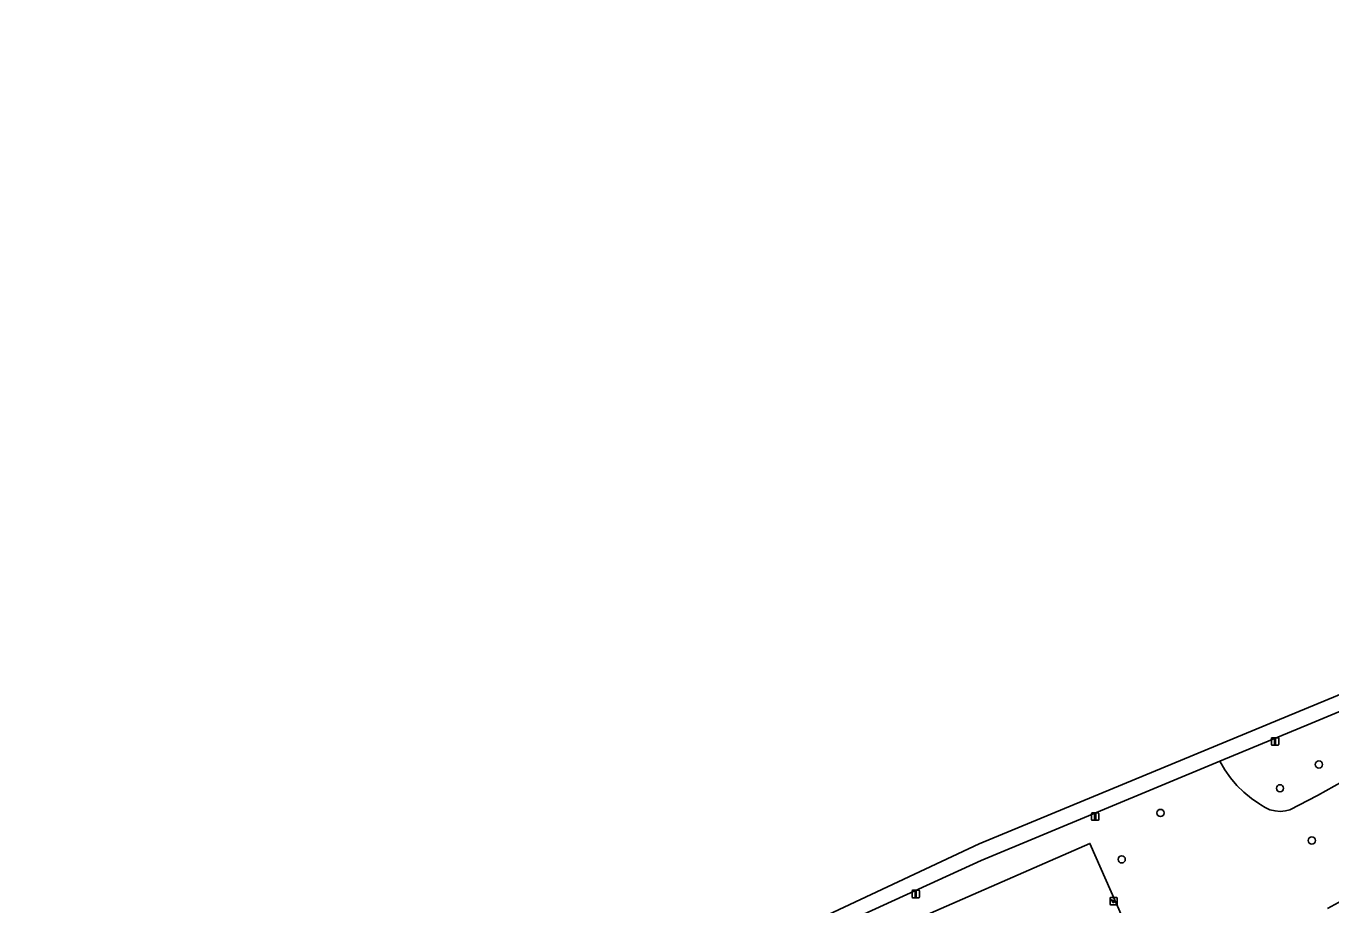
# Model space of a CAD drawing. Extents: x 157793 to 159380, y 380877 to 382313.
# Drawn here: x 158265.3 to 158441.9, y 381725.4 to 381844.4 of the extents above; entities that cross this region are included whole.
import ezdxf

# ---------------------------------------------------------------- set-up
doc = ezdxf.new("R2010")
doc.units = 0
for name, color, linetype in [('IMGEO_Boom', 7, 'Continuous'), ('IMGEO_Fietspad_gesloten', 7, 'Continuous'), ('IMGEO_Groenvoorziening', 7, 'Continuous'), ('IMGEO_Lichtmast', 7, 'Continuous'), ('IMGEO_Speelvoorziening', 7, 'Continuous')]:
    doc.layers.add(name, color=color, linetype=linetype)

msp = doc.modelspace()

# ---------------------------------------------------------------- linework, layer by layer
at = {"layer": 'IMGEO_Boom'}
for centre in [(158440.32, 381744.43), (158435.05, 381741.21), (158418.88, 381737.87), (158439.36, 381734.15), (158413.62, 381731.59)]:
    msp.add_circle(centre, 0.489, dxfattribs=at)
at = {"layer": 'IMGEO_Fietspad_gesloten'}
for points in [[(158542.64, 381801.84), (158552.69, 381808.49), (158580.15, 381826.23), (158607.27, 381842.78), (158606.24, 381844.4), (158559.19, 381814.87), (158509.54, 381782.48), (158481.62, 381769.82), (158394.33, 381733.67), (158329.3, 381703.17), (158265.33, 381672.43)], [(158265.33, 381672.43), (158266.25, 381670.58), (158272.01, 381673.33), (158326.92, 381699.53), (158350.42, 381710.75), (158375.56, 381722.74), (158394.58, 381731.43), (158426.9, 381744.88), (158439.22, 381750), (158446.26, 381752.93), (158457.67, 381757.59)]]:
    msp.add_lwpolyline(points, dxfattribs=at)
at = {"layer": 'IMGEO_Groenvoorziening'}
for points in [[(158446.26, 381752.93), (158439.22, 381750), (158426.9, 381744.88), (158427.57, 381743.72), (158428.34, 381742.63), (158429.21, 381741.61), (158430.16, 381740.68), (158431.2, 381739.83), (158432.3, 381739.08), (158432.46, 381738.99), (158433.04, 381738.6), (158433.69, 381738.31), (158434.38, 381738.14), (158435.08, 381738.09), (158435.78, 381738.15), (158436.36, 381738.29), (158440.14, 381740.22), (158454.78, 381748.46), (158453.55, 381750), (158452.26, 381751.61)], [(158441.46, 381724.94), (158463.81, 381737.14), (158454.78, 381748.46), (158440.14, 381740.22), (158436.36, 381738.29), (158435.78, 381738.15), (158435.08, 381738.09), (158434.38, 381738.14), (158433.69, 381738.31), (158433.04, 381738.6), (158432.46, 381738.99), (158432.3, 381739.08), (158431.2, 381739.83), (158430.16, 381740.68), (158429.21, 381741.61), (158428.34, 381742.63), (158427.57, 381743.72), (158426.9, 381744.88), (158394.58, 381731.43), (158375.56, 381722.74)]]:
    msp.add_lwpolyline(points, dxfattribs=at)
for points in [[(158381.67, 381721.63), (158409.32, 381733.75), (158415.74, 381719.1), (158388.1, 381706.98)], [(158381.67, 381721.63), (158388.1, 381706.98), (158415.74, 381719.1), (158409.32, 381733.75)]]:
    msp.add_lwpolyline(points, close=True, dxfattribs=at)
at = {"layer": 'IMGEO_Lichtmast'}
for p, q in [((158433.89, 381747.16), (158433.89, 381747.96)), ((158433.89, 381747.96), (158433.89, 381747.16)), ((158433.99, 381748.06), (158434.78, 381748.06)), ((158434.78, 381748.06), (158433.99, 381748.06)), ((158434.78, 381747.06), (158433.99, 381747.06)), ((158433.99, 381747.06), (158434.78, 381747.06)), ((158434.88, 381747.96), (158434.88, 381747.16)), ((158434.88, 381747.16), (158434.88, 381747.96)), ((158409.55, 381736.98), (158409.55, 381737.78)), ((158409.55, 381737.78), (158409.55, 381736.98)), ((158409.65, 381737.88), (158410.43, 381737.88)), ((158410.43, 381737.88), (158409.65, 381737.88)), ((158410.43, 381736.88), (158409.65, 381736.88)), ((158409.65, 381736.88), (158410.43, 381736.88)), ((158410.53, 381737.78), (158410.53, 381736.98)), ((158410.53, 381736.98), (158410.53, 381737.78)), ((158385.25, 381726.5), (158385.25, 381727.3)), ((158385.25, 381727.3), (158385.25, 381726.5)), ((158385.35, 381727.4), (158386.14, 381727.4)), ((158386.14, 381727.4), (158385.35, 381727.4)), ((158386.14, 381726.4), (158385.35, 381726.4)), ((158385.35, 381726.4), (158386.14, 381726.4)), ((158386.24, 381727.3), (158386.24, 381726.5)), ((158386.24, 381726.5), (158386.24, 381727.3))]:
    msp.add_line(p, q, dxfattribs=at)
for points in [[(158434.31, 381747.94), (158434.46, 381747.94), (158434.46, 381747.19), (158434.31, 381747.19), (158434.31, 381747.94)], [(158409.96, 381737.76), (158410.12, 381737.76), (158410.12, 381737.01), (158409.96, 381737.01), (158409.96, 381737.76)], [(158385.67, 381727.28), (158385.82, 381727.28), (158385.82, 381726.53), (158385.67, 381726.53), (158385.67, 381727.28)]]:
    msp.add_lwpolyline(points, dxfattribs=at)
for centre, start, end in [((158433.99, 381747.96), 90, 180), ((158433.99, 381747.96), 90, 180), ((158433.99, 381747.16), 180, 270), ((158433.99, 381747.16), 180, 270), ((158434.78, 381747.96), 0, 90), ((158434.78, 381747.96), 360, 90), ((158434.78, 381747.16), 270, 0), ((158434.78, 381747.16), 270, 0), ((158409.65, 381737.78), 90, 180), ((158409.65, 381737.78), 90, 180), ((158409.65, 381736.98), 180, 270), ((158409.65, 381736.98), 180, 270), ((158410.43, 381737.78), 0, 90), ((158410.43, 381737.78), 360, 90), ((158410.43, 381736.98), 270, 0), ((158410.43, 381736.98), 270, 0), ((158385.35, 381727.3), 90, 180), ((158385.35, 381727.3), 90, 180), ((158385.35, 381726.5), 180, 270), ((158385.35, 381726.5), 180, 270), ((158386.14, 381727.3), 0, 90), ((158386.14, 381727.3), 360, 90), ((158386.14, 381726.5), 270, 0), ((158386.14, 381726.5), 270, 0)]:
    msp.add_arc(centre, 0.1, start, end, dxfattribs=at)
at = {"layer": 'IMGEO_Speelvoorziening'}
for p, q in [((158412.04, 381725.53), (158412.04, 381726.33)), ((158412.04, 381726.33), (158412.04, 381725.53)), ((158412.42, 381725.95), (158412.08, 381726.09)), ((158412.11, 381726.15), (158412.98, 381725.8)), ((158412.14, 381726.43), (158412.93, 381726.43)), ((158412.93, 381726.43), (158412.14, 381726.43)), ((158412.96, 381725.74), (158412.62, 381725.87)), ((158413.03, 381726.33), (158413.03, 381725.53)), ((158413.03, 381725.53), (158413.03, 381726.33)), ((158412.93, 381725.43), (158412.14, 381725.43)), ((158412.14, 381725.43), (158412.93, 381725.43))]:
    msp.add_line(p, q, dxfattribs=at)
for centre, radius, start, end in [((158412.14, 381726.33), 0.1, 90, 180), ((158412.14, 381726.33), 0.1, 90, 180), ((158412.09, 381726.12), 0.0327, 68.078, 248.078), ((158412.5, 381725.86), 0.12, 130.9928, 5.1632), ((158412.93, 381726.33), 0.1, 0, 90), ((158412.93, 381726.33), 0.1, 360, 90), ((158412.97, 381725.77), 0.0327, 248.078, 68.078), ((158412.14, 381725.53), 0.1, 180, 270), ((158412.14, 381725.53), 0.1, 180, 270), ((158412.93, 381725.53), 0.1, 270, 0), ((158412.93, 381725.53), 0.1, 270, 0)]:
    msp.add_arc(centre, radius, start, end, dxfattribs=at)

doc.saveas('drawing.dxf')
